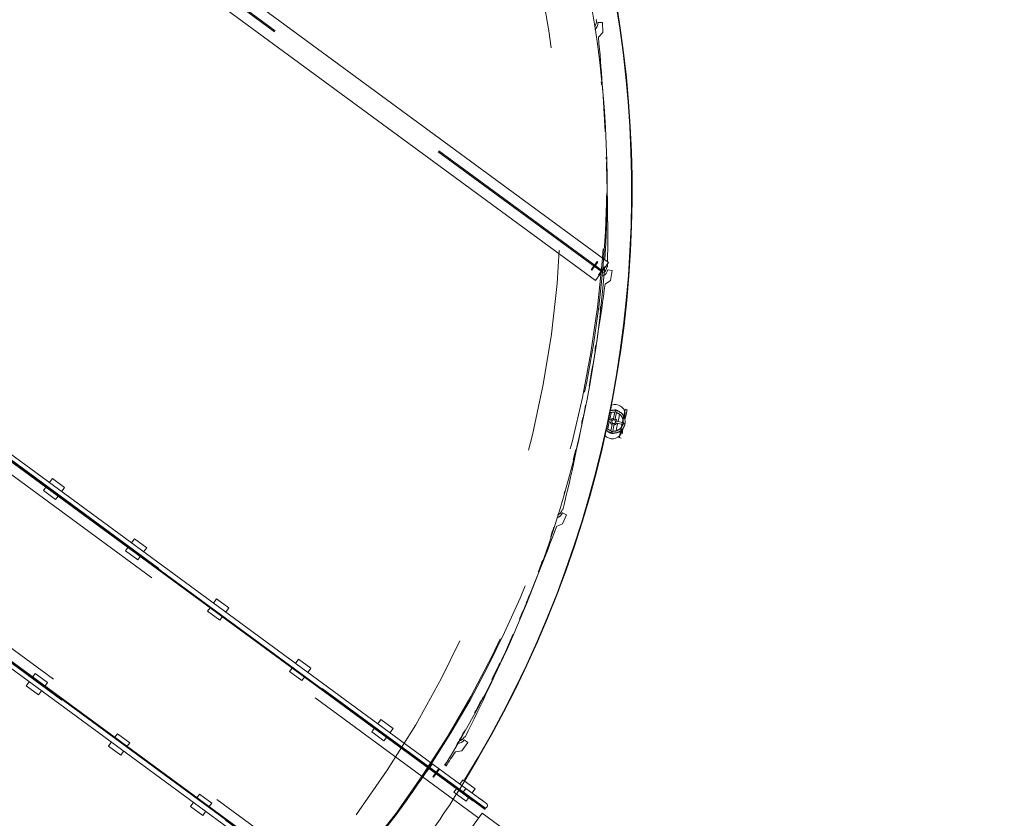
# Model space of a CAD drawing. Header units: metres. Extents: x 135583 to 135939, y 457896 to 458258.
# Tile 459 of 599: x 135739 to 135749, y 458047 to 458055. Entities that reach past the tile are written whole.
import ezdxf

# ---------------------------------------------------------------- set-up
doc = ezdxf.new("R2010")
doc.units = ezdxf.units.M
doc.linetypes.add('Hidden', pattern=[4, 2, -2])
doc.layers.add('NIEUWE INSTALLATIE', color=250, linetype='Continuous', lineweight=0)

msp = doc.modelspace()

# ---------------------------------------------------------------- linework, layer by layer
at = {"layer": 'NIEUWE INSTALLATIE'}
for p, q in [((135730.259, 458063.6088), (135745.0568, 458052.7372)), ((135744.9265, 458052.5599), (135730.1287, 458063.4315)), ((135744.934, 458055.1283), (135744.9412, 458055.1303)), ((135744.9954, 458055.1036), (135744.9504, 458055.1018)), ((135744.9993, 458055.0036), (135744.9954, 458055.1036)), ((135744.9561, 458054.9569), (135744.9993, 458055.0036)), ((135743.6164, 458047.5046), (135735.9294, 458053.1521)), ((135735.9406, 458053.1538), (135743.6211, 458047.511)), ((135743.6507, 458047.5513), (135736.0105, 458053.1645)), ((135745.0568, 458052.7372), (135744.9265, 458052.5599)), ((135745.0382, 458052.6949), (135745.0457, 458052.6952)), ((135745.0457, 458052.6952), (135745.046, 458052.7222)), ((135745.0925, 458052.6571), (135745.0483, 458052.6653)), ((135745.0741, 458052.5588), (135745.0925, 458052.6571)), ((135745.0216, 458052.5228), (135745.0741, 458052.5588)), ((135734.9916, 458051.8755), (135742.6785, 458046.2281)), ((135742.6738, 458046.2216), (135734.9933, 458051.8644)), ((135735.004, 458051.7945), (135742.6442, 458046.1813)), ((135745.1164, 458051.2602), (135745.1007, 458051.1852)), ((135745.1193, 458051.1814), (135745.135, 458051.2563)), ((135745.2116, 458051.2048), (135745.2171, 458051.231)), ((135745.2386, 458051.2852), (135745.22, 458051.2891)), ((135745.0495, 458051.1694), (135745.0886, 458051.1613)), ((135745.0925, 458051.1799), (135745.0536, 458051.188)), ((135745.094, 458051.153), (135745.0783, 458051.0781)), ((135745.0969, 458051.0742), (135745.1126, 458051.1491)), ((135745.1208, 458051.1545), (135745.1958, 458051.1389)), ((135745.1997, 458051.1575), (135745.1247, 458051.1731)), ((135745.1972, 458051.1359), (135745.1986, 458051.1426)), ((135745.2007, 458051.1529), (135745.202, 458051.1589)), ((135745.1823, 458051.0646), (135745.1877, 458051.0907)), ((135745.1617, 458051.0101), (135745.1803, 458051.0062)), ((135739.5743, 458050.6083), (135739.5427, 458050.5653)), ((135739.6952, 458050.5195), (135739.5743, 458050.6083)), ((135739.5103, 458050.5212), (135739.4855, 458050.4874)), ((135739.4855, 458050.4874), (135739.6063, 458050.3986)), ((135739.6636, 458050.4765), (135739.6952, 458050.5195)), ((135739.6063, 458050.3986), (135739.6312, 458050.4324)), ((135744.5983, 458050.2992), (135744.6057, 458050.2979)), ((135744.6428, 458050.2503), (135744.6016, 458050.2682)), ((135744.5439, 458050.1352), (135744.6031, 458050.1586)), ((135744.6031, 458050.1586), (135744.6428, 458050.2503)), ((135740.3834, 458050.0138), (135740.3518, 458049.9708)), ((135740.5043, 458049.925), (135740.3834, 458050.0138)), ((135740.3194, 458049.9268), (135740.2946, 458049.8929)), ((135740.2946, 458049.8929), (135740.4155, 458049.8041)), ((135740.4742, 458049.884), (135740.5043, 458049.925)), ((135740.4155, 458049.8041), (135740.4403, 458049.838)), ((135741.1925, 458049.4194), (135741.1624, 458049.3784)), ((135741.3134, 458049.3306), (135741.1925, 458049.4194)), ((135741.1286, 458049.3323), (135741.1037, 458049.2985)), ((135741.1037, 458049.2985), (135741.2246, 458049.2097)), ((135741.2833, 458049.2896), (135741.3134, 458049.3306)), ((135741.2246, 458049.2097), (135741.2495, 458049.2435)), ((135742.0016, 458048.8249), (135741.9715, 458048.784)), ((135742.1225, 458048.7361), (135742.0016, 458048.8249)), ((135741.9377, 458048.7379), (135741.9128, 458048.7041)), ((135741.9128, 458048.7041), (135742.0337, 458048.6152)), ((135742.0924, 458048.6951), (135742.1225, 458048.7361)), ((135739.3493, 458048.6062), (135739.3177, 458048.5632)), ((135739.4065, 458048.6841), (135739.3816, 458048.6503)), ((135739.5274, 458048.5953), (135739.4065, 458048.6841)), ((135742.0337, 458048.6152), (135742.0586, 458048.6491)), ((135739.3177, 458048.5632), (135739.4386, 458048.4744)), ((135739.4386, 458048.4744), (135739.4687, 458048.5154)), ((135739.5025, 458048.5615), (135739.5274, 458048.5953)), ((135742.8108, 458048.2305), (135742.7806, 458048.1895)), ((135742.9316, 458048.1417), (135742.8108, 458048.2305)), ((135742.7468, 458048.1435), (135742.7219, 458048.1096)), ((135742.9015, 458048.1007), (135742.9316, 458048.1417)), ((135740.2156, 458048.0897), (135740.1907, 458048.0558)), ((135740.3365, 458048.0009), (135740.2156, 458048.0897)), ((135742.7219, 458048.1096), (135742.8428, 458048.0208)), ((135742.8428, 458048.0208), (135742.8677, 458048.0546)), ((135743.6689, 458048.0039), (135743.6326, 458048.0306)), ((135743.6363, 458048.0616), (135743.6432, 458048.0586)), ((135740.1569, 458048.0098), (135740.1268, 458047.9688)), ((135740.1268, 458047.9688), (135740.2477, 458047.88)), ((135740.3116, 458047.967), (135740.3365, 458048.0009)), ((135743.6097, 458047.9233), (135743.6689, 458048.0039)), ((135740.2477, 458047.88), (135740.2778, 458047.921)), ((135743.5468, 458047.9137), (135743.6097, 458047.9233)), ((135743.6199, 458047.636), (135743.5898, 458047.5951)), ((135743.7408, 458047.5472), (135743.6199, 458047.636)), ((135743.5559, 458047.549), (135743.5311, 458047.5152)), ((135743.6507, 458047.5513), (135743.6211, 458047.511)), ((135743.6359, 458047.5312), (135743.6507, 458047.5513)), ((135743.7716, 458047.4625), (135743.6507, 458047.5513)), ((135743.7092, 458047.5042), (135743.7408, 458047.5472)), ((135741.0247, 458047.4952), (135740.9999, 458047.4614)), ((135741.1456, 458047.4064), (135741.0247, 458047.4952)), ((135743.5311, 458047.5152), (135743.6519, 458047.4264)), ((135743.6211, 458047.511), (135743.6164, 458047.5046)), ((135743.6164, 458047.5046), (135743.6211, 458047.511)), ((135743.7171, 458047.4306), (135743.6164, 458047.5046)), ((135743.6211, 458047.511), (135743.6359, 458047.5312)), ((135743.6211, 458047.511), (135743.742, 458047.4222)), ((135743.6519, 458047.4264), (135743.6768, 458047.4602)), ((135743.7716, 458047.4625), (135743.7724, 458047.4619)), ((135740.966, 458047.4153), (135740.9359, 458047.3743)), ((135740.9359, 458047.3743), (135741.0568, 458047.2855)), ((135741.1207, 458047.3726), (135741.1456, 458047.4064)), ((135743.7218, 458047.437), (135743.7171, 458047.4306)), ((135741.0568, 458047.2855), (135741.0869, 458047.3265))]:
    msp.add_line(p, q, dxfattribs=at)
at = {"layer": 'NIEUWE INSTALLATIE', "linetype": 'Hidden'}
for p, q in [((135744.9881, 458052.6437), (135730.1903, 458063.5153)), ((135744.9952, 458052.6533), (135730.1974, 458063.525)), ((135743.8392, 458047.3434), (135725.9571, 458060.481)), ((135743.8392, 458047.3434), (135725.9571, 458060.481)), ((135743.8463, 458047.3531), (135725.9642, 458060.4907)), ((135743.8463, 458047.3531), (135725.9642, 458060.4907)), ((135743.7776, 458047.2596), (135725.8955, 458060.3972)), ((135743.7776, 458047.2596), (135725.8955, 458060.3972)), ((135725.0785, 458059.2851), (135742.9605, 458046.1475)), ((135725.0785, 458059.2851), (135742.9605, 458046.1475)), ((135742.8919, 458046.054), (135725.0098, 458059.1916)), ((135742.8919, 458046.054), (135725.0098, 458059.1916)), ((135742.899, 458046.0636), (135725.0169, 458059.2013)), ((135742.899, 458046.0636), (135725.0169, 458059.2013)), ((135744.9439, 458052.7456), (135744.8847, 458052.6651)), ((135744.9439, 458052.7456), (135744.8847, 458052.6651)), ((135744.9439, 458052.7456), (135744.8847, 458052.6651)), ((135744.8911, 458052.6603), (135744.9121, 458052.6889)), ((135744.8911, 458052.6603), (135744.9121, 458052.6889)), ((135744.8911, 458052.6603), (135744.9121, 458052.6889)), ((135744.9289, 458052.6915), (135744.974, 458052.6583)), ((135744.9289, 458052.6915), (135744.974, 458052.6583)), ((135744.9289, 458052.6915), (135744.974, 458052.6583)), ((135744.9293, 458052.7123), (135744.9503, 458052.7409)), ((135744.9293, 458052.7123), (135744.9503, 458052.7409)), ((135744.9293, 458052.7123), (135744.9503, 458052.7409)), ((135744.977, 458052.6624), (135744.9319, 458052.6955)), ((135744.977, 458052.6624), (135744.9319, 458052.6955)), ((135744.977, 458052.6624), (135744.9319, 458052.6955)), ((135744.9503, 458052.7409), (135744.9439, 458052.7456)), ((135744.9503, 458052.7409), (135744.9439, 458052.7456)), ((135744.9503, 458052.7409), (135744.9439, 458052.7456)), ((135745.0148, 458052.6935), (135744.9938, 458052.6649)), ((135745.0148, 458052.6935), (135744.9938, 458052.6649)), ((135745.0148, 458052.6935), (135744.9938, 458052.6649)), ((135745.0212, 458052.6888), (135745.0148, 458052.6935)), ((135745.0212, 458052.6888), (135745.0148, 458052.6935)), ((135745.0212, 458052.6888), (135745.0148, 458052.6935)), ((135744.8847, 458052.6651), (135744.8911, 458052.6603)), ((135744.8847, 458052.6651), (135744.8911, 458052.6603)), ((135744.8847, 458052.6651), (135744.8911, 458052.6603)), ((135744.9766, 458052.6416), (135744.9556, 458052.613)), ((135744.9766, 458052.6416), (135744.9556, 458052.613)), ((135744.9766, 458052.6416), (135744.9556, 458052.613)), ((135744.9556, 458052.613), (135744.962, 458052.6082)), ((135744.9556, 458052.613), (135744.962, 458052.6082)), ((135744.9556, 458052.613), (135744.962, 458052.6082)), ((135743.3136, 458047.799), (135743.2544, 458047.7184)), ((135743.3136, 458047.799), (135743.2544, 458047.7184)), ((135743.2608, 458047.7137), (135743.2819, 458047.7423)), ((135743.2608, 458047.7137), (135743.2819, 458047.7423)), ((135743.2986, 458047.7449), (135743.3438, 458047.7117)), ((135743.2986, 458047.7449), (135743.3438, 458047.7117)), ((135743.299, 458047.7657), (135743.32, 458047.7943)), ((135743.299, 458047.7657), (135743.32, 458047.7943)), ((135743.3467, 458047.7157), (135743.3016, 458047.7489)), ((135743.3467, 458047.7157), (135743.3016, 458047.7489)), ((135743.3318, 458047.6616), (135743.391, 458047.7422)), ((135743.3318, 458047.6616), (135743.391, 458047.7422)), ((135743.3845, 458047.7469), (135743.3635, 458047.7183)), ((135743.3845, 458047.7469), (135743.3635, 458047.7183)), ((135743.2544, 458047.7184), (135743.2608, 458047.7137)), ((135743.2544, 458047.7184), (135743.2608, 458047.7137)), ((135743.3463, 458047.6949), (135743.3253, 458047.6663)), ((135743.3463, 458047.6949), (135743.3253, 458047.6663)), ((135743.3253, 458047.6663), (135743.3318, 458047.6616)), ((135743.3253, 458047.6663), (135743.3318, 458047.6616)), ((135742.9233, 458046.0983), (135743.8114, 458047.3072)), ((135743.8114, 458047.3072), (135745.7198, 458045.9051))]:
    msp.add_line(p, q, dxfattribs=at)
at = {"layer": 'NIEUWE INSTALLATIE', "flags": 128}
for points in [[(135745.2171, 458051.231), (135745.2185, 458051.2514), (135745.2145, 458051.2719), (135745.2052, 458051.291), (135745.1912, 458051.3078), (135745.1733, 458051.3213), (135745.1525, 458051.3306), (135745.1301, 458051.3353), (135745.1073, 458051.3351), (135745.0855, 458051.3299)], [(135745.0829, 458051.259), (135745.0819, 458051.254), (135745.0789, 458051.2395), (135745.0743, 458051.2174), (135745.0686, 458051.1902), (135745.0667, 458051.1814)], [(135745.0683, 458051.2525), (135745.0717, 458051.2539), (135745.0752, 458051.2552), (135745.0788, 458051.2564), (135745.0824, 458051.2575), (135745.086, 458051.2584), (135745.0897, 458051.2591), (135745.0933, 458051.2597), (135745.0971, 458051.2602), (135745.1008, 458051.2605), (135745.1045, 458051.2607), (135745.1083, 458051.2607), (135745.112, 458051.2605), (135745.1157, 458051.2603), (135745.1164, 458051.2602)], [(135745.2168, 458051.1442), (135745.2176, 458051.1486), (135745.2183, 458051.1531), (135745.2188, 458051.1575), (135745.2191, 458051.162), (135745.2192, 458051.1665), (135745.2191, 458051.171), (135745.2189, 458051.1755), (135745.2184, 458051.18), (135745.2178, 458051.1844), (135745.2171, 458051.1889), (135745.2161, 458051.1933), (135745.215, 458051.1976), (135745.2137, 458051.2019), (135745.2122, 458051.2062), (135745.2106, 458051.2104), (135745.2087, 458051.2145), (135745.2068, 458051.2185), (135745.2046, 458051.2225), (135745.2023, 458051.2264), (135745.1999, 458051.2302), (135745.1973, 458051.2338), (135745.1946, 458051.2374), (135745.1917, 458051.2409), (135745.1887, 458051.2442), (135745.1855, 458051.2474), (135745.1823, 458051.2505), (135745.1789, 458051.2535), (135745.1754, 458051.2563), (135745.1717, 458051.259), (135745.168, 458051.2615), (135745.1642, 458051.2639), (135745.1603, 458051.2661), (135745.1563, 458051.2682), (135745.1522, 458051.2701), (135745.1481, 458051.2718), (135745.1439, 458051.2734), (135745.1396, 458051.2748), (135745.1352, 458051.276), (135745.1309, 458051.2771), (135745.1265, 458051.2779), (135745.122, 458051.2786), (135745.1175, 458051.2792), (135745.1131, 458051.2795), (135745.1086, 458051.2797), (135745.1041, 458051.2797), (135745.0996, 458051.2795), (135745.0951, 458051.2791), (135745.0906, 458051.2785), (135745.0862, 458051.2778), (135745.0818, 458051.2769), (135745.0774, 458051.2758), (135745.0731, 458051.2746)], [(135745.135, 458051.2563), (135745.1385, 458051.2551), (135745.142, 458051.2537), (135745.1455, 458051.2523), (135745.1488, 458051.2506), (135745.1521, 458051.2489), (135745.1554, 458051.247), (135745.1585, 458051.245), (135745.1616, 458051.2429), (135745.1646, 458051.2406), (135745.1675, 458051.2382), (135745.1703, 458051.2357), (135745.1729, 458051.2331), (135745.1755, 458051.2304), (135745.178, 458051.2276), (135745.1804, 458051.2247), (135745.1826, 458051.2217), (135745.1847, 458051.2187), (135745.1867, 458051.2155), (135745.1886, 458051.2123), (135745.1903, 458051.209), (135745.1919, 458051.2056), (135745.1934, 458051.2021), (135745.1947, 458051.1986), (135745.1959, 458051.1951), (135745.197, 458051.1915), (135745.1979, 458051.1879), (135745.1986, 458051.1842), (135745.1992, 458051.1805), (135745.1997, 458051.1768), (135745.2, 458051.1731), (135745.2001, 458051.1693), (135745.2002, 458051.1656), (135745.2, 458051.1619), (135745.1997, 458051.1581), (135745.1997, 458051.1575)], [(135745.149, 458051.1642), (135745.1508, 458051.173), (135745.1565, 458051.2002), (135745.1611, 458051.2223), (135745.1641, 458051.2368), (135745.1652, 458051.2418)], [(135745.0311, 458051.0839), (135745.0345, 458051.0809), (135745.038, 458051.0781), (135745.0416, 458051.0754), (135745.0453, 458051.0729), (135745.0491, 458051.0705), (135745.0531, 458051.0683), (135745.0571, 458051.0662), (135745.0611, 458051.0643), (135745.0653, 458051.0626), (135745.0695, 458051.061), (135745.0738, 458051.0596), (135745.0781, 458051.0584), (135745.0825, 458051.0573), (135745.0869, 458051.0564), (135745.0913, 458051.0557), (135745.0958, 458051.0552), (135745.1003, 458051.0549), (135745.1048, 458051.0547), (135745.1093, 458051.0547), (135745.1138, 458051.0549), (135745.1183, 458051.0553), (135745.1227, 458051.0558), (135745.1272, 458051.0566), (135745.1316, 458051.0575), (135745.1359, 458051.0586), (135745.1403, 458051.0598), (135745.1445, 458051.0613), (135745.1487, 458051.0628), (135745.1529, 458051.0646), (135745.1569, 458051.0665), (135745.1609, 458051.0686), (135745.1648, 458051.0709), (135745.1686, 458051.0733), (135745.1723, 458051.0758), (135745.1759, 458051.0785), (135745.1794, 458051.0814), (135745.1828, 458051.0844), (135745.186, 458051.0875), (135745.1892, 458051.0907), (135745.1922, 458051.0941), (135745.195, 458051.0975), (135745.1977, 458051.1011), (135745.2003, 458051.1048), (135745.2027, 458051.1086), (135745.205, 458051.1125), (135745.2071, 458051.1165), (135745.209, 458051.1205), (135745.2108, 458051.1247), (135745.2124, 458051.1289), (135745.2139, 458051.1331), (135745.2152, 458051.1374), (135745.2163, 458051.1418), (135745.2168, 458051.1442)], [(135745.0644, 458051.1701), (135745.0625, 458051.1613), (135745.0569, 458051.1342), (135745.0522, 458051.112), (135745.0492, 458051.0976), (135745.0482, 458051.0926)], [(135745.1958, 458051.1389), (135745.1946, 458051.1353), (135745.1932, 458051.1318), (135745.1917, 458051.1284), (135745.1901, 458051.125), (135745.1884, 458051.1217), (135745.1865, 458051.1185), (135745.1845, 458051.1153), (135745.1823, 458051.1123), (135745.1801, 458051.1093), (135745.1777, 458051.1064), (135745.1752, 458051.1036), (135745.1726, 458051.1009), (135745.1699, 458051.0983), (135745.1671, 458051.0959), (135745.1642, 458051.0935), (135745.1612, 458051.0913), (135745.1581, 458051.0891), (135745.155, 458051.0871), (135745.1517, 458051.0853), (135745.1484, 458051.0835), (135745.1451, 458051.0819), (135745.1416, 458051.0805), (135745.1381, 458051.0791), (135745.1346, 458051.078), (135745.131, 458051.0769), (135745.1274, 458051.076), (135745.1237, 458051.0753), (135745.12, 458051.0746), (135745.1163, 458051.0742), (135745.1126, 458051.0739), (135745.1088, 458051.0737), (135745.1051, 458051.0737), (135745.1013, 458051.0738), (135745.0976, 458051.0741), (135745.0969, 458051.0742)], [(135745.1304, 458051.0754), (135745.1314, 458051.0804), (135745.1345, 458051.0949), (135745.1391, 458051.117), (135745.1448, 458051.1442), (135745.1466, 458051.153)], [(135745.0222, 458051.0266), (135745.0401, 458051.0131), (135745.0608, 458051.0037), (135745.0832, 458050.9991), (135745.106, 458050.9993), (135745.1278, 458051.0045), (135745.1474, 458051.0143), (135745.1635, 458051.0281), (135745.1754, 458051.0452), (135745.1823, 458051.0646)], [(135745.0783, 458051.0781), (135745.0748, 458051.0793), (135745.0713, 458051.0806), (135745.0679, 458051.0821), (135745.0645, 458051.0837), (135745.0612, 458051.0855), (135745.058, 458051.0874), (135745.0548, 458051.0894), (135745.0518, 458051.0915), (135745.0488, 458051.0938), (135745.0459, 458051.0962), (135745.0431, 458051.0986), (135745.0404, 458051.1012), (135745.0378, 458051.1039), (135745.0353, 458051.1067)], [(135743.8522, 458047.4033), (135743.8521, 458047.4034), (135743.8519, 458047.4035), (135743.8516, 458047.4038), (135743.8512, 458047.4041), (135743.8506, 458047.4045), (135743.8499, 458047.405), (135743.849, 458047.4056), (135743.8481, 458047.4063), (135743.847, 458047.4071), (135743.8458, 458047.408), (135743.8445, 458047.409), (135743.8431, 458047.41), (135743.8415, 458047.4112), (135743.8399, 458047.4124), (135743.8381, 458047.4137), (135743.8362, 458047.415), (135743.8343, 458047.4165), (135743.8322, 458047.418), (135743.83, 458047.4196), (135743.8277, 458047.4213), (135743.8254, 458047.423), (135743.8229, 458047.4248), (135743.8204, 458047.4267), (135743.8178, 458047.4286), (135743.8151, 458047.4305), (135743.8124, 458047.4326), (135743.8096, 458047.4346), (135743.8067, 458047.4367), (135743.8038, 458047.4389), (135743.8008, 458047.4411), (135743.7978, 458047.4433), (135743.7947, 458047.4456), (135743.7916, 458047.4478), (135743.7885, 458047.4501), (135743.7853, 458047.4525), (135743.7821, 458047.4548), (135743.7789, 458047.4572), (135743.7757, 458047.4595), (135743.7725, 458047.4619), (135743.7716, 458047.4625)], [(135743.742, 458047.4222), (135743.7452, 458047.4199), (135743.7484, 458047.4175), (135743.7516, 458047.4152), (135743.7548, 458047.4128), (135743.758, 458047.4105), (135743.7611, 458047.4082), (135743.7643, 458047.4059), (135743.7673, 458047.4036), (135743.7704, 458047.4014), (135743.7734, 458047.3992), (135743.7763, 458047.397), (135743.7792, 458047.3949), (135743.782, 458047.3928), (135743.7848, 458047.3908), (135743.7875, 458047.3888), (135743.7901, 458047.3869), (135743.7927, 458047.385), (135743.7951, 458047.3832), (135743.7975, 458047.3815), (135743.7998, 458047.3798), (135743.802, 458047.3782), (135743.8041, 458047.3766), (135743.8061, 458047.3751), (135743.808, 458047.3737), (135743.8098, 458047.3724), (135743.8115, 458047.3712), (135743.8131, 458047.37), (135743.8145, 458047.3689), (135743.8159, 458047.368), (135743.8171, 458047.3671), (135743.8182, 458047.3662), (135743.8192, 458047.3655), (135743.8201, 458047.3649), (135743.8208, 458047.3643), (135743.8214, 458047.3639), (135743.8219, 458047.3635), (135743.8222, 458047.3633), (135743.8225, 458047.3631), (135743.8226, 458047.363)], [(135743.8226, 458047.363), (135743.8225, 458047.3631), (135743.8223, 458047.3632), (135743.822, 458047.3635), (135743.8215, 458047.3638), (135743.821, 458047.3642), (135743.8203, 458047.3647), (135743.8194, 458047.3653), (135743.8185, 458047.366), (135743.8174, 458047.3668), (135743.8171, 458047.367)], [(135743.8575, 458047.3684), (135743.8569, 458047.3676), (135743.8563, 458047.3668), (135743.8556, 458047.3661), (135743.8549, 458047.3654), (135743.8542, 458047.3647), (135743.8534, 458047.364), (135743.8527, 458047.3634), (135743.8518, 458047.3628), (135743.851, 458047.3622), (135743.8502, 458047.3617), (135743.8493, 458047.3612), (135743.8484, 458047.3607), (135743.8475, 458047.3603), (135743.8466, 458047.3599), (135743.8457, 458047.3596), (135743.8447, 458047.3593), (135743.8437, 458047.359), (135743.8428, 458047.3588), (135743.8418, 458047.3586), (135743.8408, 458047.3584), (135743.8398, 458047.3583), (135743.8388, 458047.3582), (135743.8378, 458047.3582), (135743.8368, 458047.3582), (135743.8358, 458047.3582), (135743.8348, 458047.3583), (135743.8338, 458047.3584), (135743.8328, 458047.3586), (135743.8319, 458047.3588), (135743.8309, 458047.359), (135743.8299, 458047.3593), (135743.829, 458047.3596), (135743.828, 458047.36), (135743.8271, 458047.3604), (135743.8262, 458047.3608), (135743.8253, 458047.3613), (135743.8245, 458047.3618), (135743.8236, 458047.3623), (135743.8228, 458047.3629), (135743.8226, 458047.363)], [(135743.847, 458047.4071), (135743.8478, 458047.4065), (135743.8488, 458047.4058), (135743.8497, 458047.4052), (135743.8504, 458047.4046), (135743.851, 458047.4042), (135743.8515, 458047.4038), (135743.8518, 458047.4036), (135743.8521, 458047.4034), (135743.8522, 458047.4033)], [(135743.8522, 458047.4033), (135743.853, 458047.4027), (135743.8537, 458047.4021), (135743.8545, 458047.4014), (135743.8552, 458047.4007), (135743.8559, 458047.4), (135743.8565, 458047.3992), (135743.8572, 458047.3985), (135743.8578, 458047.3976), (135743.8583, 458047.3968), (135743.8589, 458047.396), (135743.8594, 458047.3951), (135743.8598, 458047.3942), (135743.8602, 458047.3933), (135743.8606, 458047.3924), (135743.861, 458047.3915), (135743.8613, 458047.3905), (135743.8616, 458047.3895), (135743.8618, 458047.3886), (135743.862, 458047.3876), (135743.8621, 458047.3866), (135743.8623, 458047.3856), (135743.8623, 458047.3846), (135743.8624, 458047.3836), (135743.8624, 458047.3826), (135743.8623, 458047.3816), (135743.8622, 458047.3806), (135743.8621, 458047.3796), (135743.862, 458047.3786), (135743.8618, 458047.3777), (135743.8615, 458047.3767), (135743.8612, 458047.3757), (135743.8609, 458047.3748), (135743.8606, 458047.3738), (135743.8602, 458047.3729), (135743.8597, 458047.372), (135743.8593, 458047.3711), (135743.8588, 458047.3703), (135743.8583, 458047.3694), (135743.8577, 458047.3686), (135743.8575, 458047.3684)]]:
    msp.add_lwpolyline(points, dxfattribs=at)
at = {"layer": 'NIEUWE INSTALLATIE'}
for centre, radius, start, end in [((135734.1873, 458053.4492), 11.1, 53.74843, 260.84537), ((135734.1873, 458053.4492), 11.095, 53.74843, 260.85002), ((135734.1873, 458053.4492), 11.095, 328.40127, 50.69275), ((135734.1873, 458053.4492), 11.1, 328.39914, 50.69275), ((135734.1873, 458053.4492), 10.855, 356.38401, 50.69275), ((135723.7287, 458052.9838), 21.3189, 2.79967, 5.3105), ((135734.1873, 458053.4492), 10.85, 5.49064, 5.6525), ((135734.1873, 458053.4492), 10.85, 3.51544, 3.69029), ((135734.1873, 458053.4492), 10.85, 1.60969, 1.72508), ((135723.7287, 458052.9838), 21.3189, 359.35882, 1.99193), ((135734.1873, 458053.4492), 10.85, 359.49477, 359.7386), ((135734.1873, 458053.4492), 10.85, 357.37991, 357.93951), ((135734.1873, 458053.4492), 10.855, 328.50515, 355.93527), ((135723.8874, 458055.3227), 21.3189, 349.82472, 352.45336), ((135734.1873, 458053.4492), 10.85, 353.76843, 353.95011), ((135734.1873, 458053.4492), 10.85, 351.58593, 351.91553), ((135734.1873, 458053.4492), 10.85, 349.75406, 350.16342), ((135723.8874, 458055.3227), 21.3189, 346.36722, 349.21619), ((135734.1873, 458053.4492), 10.85, 347.76867, 348.05764), ((135745.1067, 458051.1672), 0.032, 183.196, 243.196), ((135745.1067, 458051.1672), 0.032, 273.196, 333.196), ((135734.1873, 458053.4492), 10.85, 345.81633, 346.38066), ((135734.1873, 458053.4492), 10.85, 344.01084, 344.11389), ((135724.5625, 458057.5677), 21.3189, 336.94445, 339.59621), ((135734.1873, 458053.4492), 10.85, 341.65702, 342.16598), ((135734.1873, 458053.4492), 10.85, 339.70649, 340.33962), ((135734.1873, 458053.4492), 10.85, 337.9735, 338.38869), ((135724.5625, 458057.5677), 21.3189, 333.51007, 336.38788), ((135734.1873, 458053.4492), 10.85, 335.99031, 336.21723), ((135734.1873, 458053.4492), 10.85, 333.61062, 334.56064), ((135734.1873, 458053.4492), 10.85, 331.6485, 332.59849), ((135734.1873, 458053.4492), 10.85, 329.68638, 330.63634), ((135725.7203, 458059.6061), 21.3189, 326.28032, 326.73907), ((135734.1873, 458053.4492), 10.85, 328.50737, 328.67419)]:
    msp.add_arc(centre, radius, start, end, dxfattribs=at)
at = {"layer": 'NIEUWE INSTALLATIE', "linetype": 'Hidden'}
for centre, radius, start, end in [((135734.1873, 458053.4492), 10.4012, 323.696, 143.696), ((135734.1873, 458053.4492), 10.4012, 323.696, 143.696), ((135734.3898, 458053.6112), 10.65, 143.696, 323.696), ((135734.3898, 458053.6112), 10.65, 143.696, 323.696), ((135734.3898, 458053.6112), 10.64, 143.696, 323.696), ((135734.3898, 458053.6112), 10.64, 143.696, 323.696), ((135734.3898, 458053.6112), 10.64, 323.696, 2.6712), ((135734.3898, 458053.6112), 10.64, 323.696, 2.6712), ((135734.3898, 458053.6112), 10.65, 326.80867, 358.96608), ((135734.3898, 458053.6112), 10.65, 326.80867, 358.96608), ((135744.939, 458052.7052), 0.012, 143.696, 233.696), ((135744.939, 458052.7052), 0.012, 143.696, 233.696), ((135744.939, 458052.7052), 0.012, 143.696, 233.696), ((135734.1873, 458053.4492), 11.1012, 347.40597, 348.9892), ((135734.1873, 458053.4492), 11.1012, 347.40597, 348.9892), ((135755.3085, 458037.1034), 11.067, 323.696, 143.696), ((135755.3085, 458037.1034), 11.067, 323.696, 143.696), ((135734.3898, 458053.6112), 10.65, 323.696, 326.79835), ((135734.3898, 458053.6112), 10.65, 323.696, 326.79835), ((135743.3087, 458047.7586), 0.012, 143.696, 233.696), ((135743.3087, 458047.7586), 0.012, 143.696, 233.696), ((135734.1873, 458053.4492), 11.1012, 323.696, 328.39842), ((135734.1873, 458053.4492), 11.1012, 323.696, 328.39842), ((135734.1873, 458053.4492), 10.4012, 242.16039, 323.696), ((135734.1873, 458053.4492), 10.4012, 242.16039, 323.696)]:
    msp.add_arc(centre, radius, start, end, dxfattribs=at)
at = {"layer": 'NIEUWE INSTALLATIE'}
for centre, major_axis, ratio, start_param, end_param in [((135744.8664, 458055.11), (0.0093, -0.0694), 1, 0.655172, 1.701024), ((135744.8707, 458055.0947), (-0.0405, -0.069), 1, 1.213125, 2.190619), ((135744.9682, 458052.6921), (-0.0028, 0.0699), 1, 3.682399, 4.712389), ((135744.969, 458052.6761), (-0.0548, -0.0582), 1, 1.213125, 2.190619), ((135745.1909, 458051.1496), (-0.0292, -0.1395), 0.000001, 3.926991, 9.424778), ((135745.2095, 458051.1457), (-0.0292, -0.1395), 0.000001, 1.848612, 3.472192), ((135745.1067, 458051.1672), (0.0259, -0.0188), 1, 2.25527, 3.302468), ((135745.1067, 458051.1672), (-0.0187, -0.0035), 1, 5.890486, 7.461283), ((135745.1067, 458051.1672), (0.0157, -0.0107), 1, 1.963495, 3.534292), ((135745.1067, 458051.1672), (-0.0081, -0.0172), 1, 0.231824, 1.80262), ((135745.1067, 458051.1672), (0.0005, -0.019), 1, 1.338973, 2.909769), ((135745.1067, 458051.1672), (0.0147, -0.0284), 1, 1.148122, 2.195319), ((135745.2095, 458051.1457), (-0.0292, -0.1395), 0.000001, 0.785398, 1.303122), ((135744.5267, 458050.2964), (-0.0664, -0.0446), 1, 1.213125, 2.190619), ((135744.5295, 458050.3121), (-0.0054, 0.0698), 1, 3.403954, 4.450028), ((135743.5659, 458048.0747), (-0.0747, -0.0287), 1, 1.213125, 2.190619), ((135743.5721, 458048.0894), (-0.0562, -0.0417), 1, 1.047198, 2.094396)]:
    msp.add_ellipse(centre, major_axis=major_axis, ratio=ratio, start_param=start_param, end_param=end_param, dxfattribs=at)
at = {"layer": 'NIEUWE INSTALLATIE', "linetype": 'Hidden'}
for centre, major_axis, start_param, end_param in [((135744.9218, 458052.6818), (-0.0111, -0.0045), 3.695167, 5.265963), ((135744.9218, 458052.6818), (-0.0111, -0.0045), 3.695167, 5.265963), ((135744.9218, 458052.6818), (-0.0111, -0.0045), 3.695167, 5.265963), ((135744.9669, 458052.6487), (-0.0018, 0.0119), 3.926991, 5.497787), ((135744.9669, 458052.6487), (-0.0018, 0.0119), 3.926991, 5.497787), ((135744.9669, 458052.6487), (-0.0018, 0.0119), 3.926991, 5.497787), ((135744.9841, 458052.672), (-0.0018, 0.0119), 2.356195, 3.926991), ((135744.9841, 458052.672), (-0.0018, 0.0119), 2.356195, 3.926991), ((135744.9841, 458052.672), (-0.0018, 0.0119), 2.356195, 3.926991), ((135743.2915, 458047.7352), (-0.0111, -0.0045), 3.695167, 5.265963), ((135743.2915, 458047.7352), (-0.0111, -0.0045), 3.695167, 5.265963), ((135743.3367, 458047.702), (-0.0018, 0.0119), 3.926991, 5.497787), ((135743.3367, 458047.702), (-0.0018, 0.0119), 3.926991, 5.497787), ((135743.3538, 458047.7254), (-0.0018, 0.0119), 2.356195, 3.926991), ((135743.3538, 458047.7254), (-0.0018, 0.0119), 2.356195, 3.926991)]:
    msp.add_ellipse(centre, major_axis=major_axis, ratio=1, start_param=start_param, end_param=end_param, dxfattribs=at)
at = {"layer": 'NIEUWE INSTALLATIE'}
msp.add_ellipse((135745.1909, 458051.1496), major_axis=(-0.0292, -0.1395), ratio=0.000001, dxfattribs=at)
for points in [[(135745.1035, 458051.2802), (135745.1063, 458051.2812), (135745.112, 458051.2826), (135745.1213, 458051.2831), (135745.1307, 458051.282), (135745.1397, 458051.2793), (135745.148, 458051.2751), (135745.1527, 458051.2715), (135745.1548, 458051.2695)], [(135745.1277, 458051.268), (135745.127, 458051.2675), (135745.1255, 458051.2666), (135745.1241, 458051.2656), (135745.1234, 458051.2651)], [(135745.1305, 458051.2636), (135745.1301, 458051.2644), (135745.1296, 458051.2651), (135745.1292, 458051.2658)], [(135745.0878, 458051.1647), (135745.0878, 458051.1648), (135745.0878, 458051.1649), (135745.0878, 458051.165)], [(135745.088, 458051.1635), (135745.088, 458051.1636), (135745.088, 458051.1636), (135745.088, 458051.1637)], [(135745.0925, 458051.1799), (135745.0925, 458051.1799), (135745.0924, 458051.1797), (135745.0918, 458051.1791), (135745.0911, 458051.1781), (135745.0902, 458051.1768), (135745.0896, 458051.1756), (135745.0894, 458051.1751)], [(135745.0828, 458051.0707), (135745.0833, 458051.07), (135745.0837, 458051.0693), (135745.0842, 458051.0686)]]:
    msp.add_open_spline(points, degree=3, dxfattribs=at)
for points, knots in [([(135745.1214, 458051.2637), (135745.1212, 458051.2636), (135745.1209, 458051.2634), (135745.1204, 458051.2631), (135745.12, 458051.2627), (135745.1195, 458051.2624), (135745.1191, 458051.2621), (135745.1187, 458051.2618), (135745.1183, 458051.2616), (135745.118, 458051.2613), (135745.1176, 458051.2611), (135745.1173, 458051.2608), (135745.117, 458051.2606), (135745.1168, 458051.2605), (135745.1166, 458051.2604), (135745.1165, 458051.2602), (135745.1164, 458051.2602), (135745.1164, 458051.2602)], [0.4285714, 0.4285714, 0.4285714, 0.4285714, 0.4642857, 0.5, 0.5357143, 0.5714286, 0.6071429, 0.6428571, 0.6785714, 0.7142857, 0.75, 0.7857143, 0.8214286, 0.8571429, 0.8928571, 0.9285714, 1, 1, 1, 1]), ([(135745.1164, 458051.2602), (135745.1164, 458051.2602), (135745.1165, 458051.2602), (135745.1166, 458051.2604), (135745.1168, 458051.2604), (135745.1168, 458051.2605)], [0, 0, 0, 0, 0.0714286, 0.1071429, 0.1428571, 0.1428571, 0.1428571, 0.1428571]), ([(135745.135, 458051.2563), (135745.135, 458051.2563), (135745.135, 458051.2564), (135745.1349, 458051.2566), (135745.1347, 458051.2567), (135745.1346, 458051.257), (135745.1344, 458051.2573), (135745.1342, 458051.2576), (135745.1341, 458051.2579), (135745.1339, 458051.2581), (135745.1338, 458051.2584), (135745.1336, 458051.2587), (135745.1333, 458051.2592), (135745.133, 458051.2596), (135745.1327, 458051.2601), (135745.1325, 458051.2606), (135745.1322, 458051.2611), (135745.1319, 458051.2614), (135745.1318, 458051.2616)], [0, 0, 0, 0, 0.0714286, 0.1071429, 0.1428571, 0.1785714, 0.2142857, 0.25, 0.2857143, 0.3035714, 0.3214286, 0.3571429, 0.3928571, 0.4285714, 0.4642857, 0.5, 0.5357143, 0.5714286, 0.5714286, 0.5714286, 0.5714286]), ([(135745.1347, 458051.2567), (135745.1348, 458051.2567), (135745.1349, 458051.2566), (135745.135, 458051.2564), (135745.135, 458051.2563), (135745.135, 458051.2563)], [0.8571429, 0.8571429, 0.8571429, 0.8571429, 0.8928571, 0.9285714, 1, 1, 1, 1]), ([(135745.0881, 458051.1711), (135745.0879, 458051.1704), (135745.0877, 458051.1689), (135745.0876, 458051.1662), (135745.0879, 458051.164), (135745.0882, 458051.1627), (135745.0883, 458051.1622), (135745.0884, 458051.1618), (135745.0885, 458051.1616), (135745.0886, 458051.1613), (135745.0886, 458051.1613), (135745.0886, 458051.1613)], [0, 0, 0, 0, 0.142857, 0.285714, 0.571429, 0.678571, 0.732143, 0.785714, 0.839286, 0.892857, 1, 1, 1, 1]), ([(135745.0886, 458051.1613), (135745.0886, 458051.1613), (135745.0886, 458051.1614), (135745.0885, 458051.1616), (135745.0884, 458051.1619), (135745.0884, 458051.1621), (135745.0883, 458051.1622)], [0, 0, 0, 0, 0.0555556, 0.0833333, 0.1111111, 0.1352064, 0.1352064, 0.1352064, 0.1352064]), ([(135745.0902, 458051.1767), (135745.0903, 458051.1768), (135745.0903, 458051.1769), (135745.0904, 458051.1769), (135745.0904, 458051.177)], [0.71573289, 0.71573289, 0.71573289, 0.71573289, 0.72222222, 0.72813202, 0.72813202, 0.72813202, 0.72813202]), ([(135745.091, 458051.1779), (135745.091, 458051.178), (135745.0913, 458051.1784), (135745.0918, 458051.179), (135745.0921, 458051.1794), (135745.0924, 458051.1797), (135745.0925, 458051.1798), (135745.0925, 458051.1799)], [0.7777778, 0.7777778, 0.7777778, 0.7777778, 0.7916667, 0.8611111, 0.8958333, 0.9305556, 1, 1, 1, 1]), ([(135745.094, 458051.153), (135745.094, 458051.153), (135745.0941, 458051.1529), (135745.0945, 458051.1526), (135745.0948, 458051.1524), (135745.0951, 458051.1522), (135745.0953, 458051.152), (135745.0955, 458051.1518), (135745.0957, 458051.1517), (135745.0958, 458051.1516)], [0, 0, 0, 0, 0.1428571, 0.2142857, 0.2857143, 0.3214286, 0.3571429, 0.3928571, 0.4285714, 0.4285714, 0.4285714, 0.4285714]), ([(135745.0958, 458051.1516), (135745.0957, 458051.1517), (135745.0955, 458051.1518), (135745.0953, 458051.152), (135745.0951, 458051.1522), (135745.0948, 458051.1523), (135745.0946, 458051.1525), (135745.0944, 458051.1527), (135745.0941, 458051.1529), (135745.094, 458051.153), (135745.094, 458051.153)], [0.5714286, 0.5714286, 0.5714286, 0.5714286, 0.6071429, 0.6428571, 0.6785714, 0.7142857, 0.75, 0.7857143, 0.8571429, 1, 1, 1, 1]), ([(135745.1028, 458051.1486), (135745.1021, 458051.1487), (135745.101, 458051.149), (135745.0999, 458051.1494), (135745.0993, 458051.1497), (135745.099, 458051.1498), (135745.0988, 458051.1499)], [0, 0, 0, 0, 0.1428571, 0.2142857, 0.25, 0.2857143, 0.2857143, 0.2857143, 0.2857143]), ([(135745.1018, 458051.1856), (135745.1019, 458051.1856), (135745.102, 458051.1856), (135745.1023, 458051.1857), (135745.1026, 458051.1858), (135745.103, 458051.1858), (135745.1033, 458051.1859), (135745.1037, 458051.186), (135745.1041, 458051.186), (135745.1045, 458051.1861), (135745.105, 458051.1861), (135745.1054, 458051.1862), (135745.1059, 458051.1862), (135745.1064, 458051.1862), (135745.1069, 458051.1862), (135745.1076, 458051.1862), (135745.1088, 458051.1861), (135745.1098, 458051.1859), (135745.1106, 458051.1858)], [0.2857143, 0.2857143, 0.2857143, 0.2857143, 0.3214286, 0.3571429, 0.3928571, 0.4285714, 0.4642857, 0.5, 0.5357143, 0.5714286, 0.6071429, 0.6428571, 0.6785714, 0.7142857, 0.75, 0.7857143, 0.8571429, 1, 1, 1, 1]), ([(135745.1104, 458051.1486), (135745.1102, 458051.1485), (135745.11, 458051.1485), (135745.1096, 458051.1484), (135745.1092, 458051.1484), (135745.1088, 458051.1483), (135745.1084, 458051.1483), (135745.1079, 458051.1482), (135745.1074, 458051.1482), (135745.107, 458051.1482), (135745.1065, 458051.1482), (135745.1058, 458051.1482), (135745.1046, 458051.1483), (135745.1035, 458051.1484), (135745.1028, 458051.1486)], [0.4285714, 0.4285714, 0.4285714, 0.4285714, 0.4642857, 0.5, 0.5357143, 0.5714286, 0.6071429, 0.6428571, 0.6785714, 0.7142857, 0.75, 0.7857143, 0.8571429, 1, 1, 1, 1]), ([(135745.1974, 458051.1398), (135745.1973, 458051.1398), (135745.1971, 458051.1396), (135745.1968, 458051.1394), (135745.1965, 458051.1393), (135745.1962, 458051.1391), (135745.196, 458051.139), (135745.1959, 458051.1389), (135745.1958, 458051.1389), (135745.1958, 458051.1389)], [-0.2857143, -0.2857143, -0.2857143, -0.2857143, -0.25, -0.2142857, -0.1785714, -0.1428571, -0.1071429, -0.0714286, 0, 0, 0, 0]), ([(135745.1958, 458051.1389), (135745.1958, 458051.1389), (135745.1959, 458051.1389), (135745.196, 458051.139), (135745.1962, 458051.1391), (135745.1962, 458051.1391)], [-1, -1, -1, -1, -0.9285714, -0.8928571, -0.8571429, -0.8571429, -0.8571429, -0.8571429]), ([(135745.2053, 458051.1447), (135745.2049, 458051.1445), (135745.2043, 458051.1441), (135745.2035, 458051.1436), (135745.203, 458051.1432), (135745.2025, 458051.1429), (135745.2018, 458051.1425), (135745.2011, 458051.1421), (135745.2005, 458051.1417), (135745.2, 458051.1414), (135745.1996, 458051.1411), (135745.1993, 458051.1409), (135745.1991, 458051.1408)], [-0.8571429, -0.8571429, -0.8571429, -0.8571429, -0.7857143, -0.7321429, -0.7053571, -0.6785714, -0.625, -0.5714286, -0.5357143, -0.5, -0.4642857, -0.4285714, -0.4285714, -0.4285714, -0.4285714]), ([(135745.2, 458051.157), (135745.1999, 458051.1571), (135745.1998, 458051.1572), (135745.1997, 458051.1574), (135745.1997, 458051.1575), (135745.1997, 458051.1575)], [-0.1428571, -0.1428571, -0.1428571, -0.1428571, -0.1071429, -0.0714286, 0, 0, 0, 0]), ([(135745.1997, 458051.1575), (135745.1997, 458051.1575), (135745.1997, 458051.1574), (135745.1998, 458051.1572), (135745.2, 458051.157), (135745.2001, 458051.1568), (135745.2003, 458051.1566), (135745.2006, 458051.1562), (135745.2008, 458051.1559), (135745.201, 458051.1555), (135745.2013, 458051.1552), (135745.2016, 458051.1548), (135745.2019, 458051.1543), (135745.2022, 458051.1539), (135745.2026, 458051.1534), (135745.2029, 458051.1529), (135745.2032, 458051.1525), (135745.2036, 458051.152), (135745.204, 458051.1513), (135745.2048, 458051.1501), (135745.2061, 458051.1483), (135745.207, 458051.1469), (135745.2075, 458051.1461)], [-1, -1, -1, -1, -0.928571, -0.892857, -0.857143, -0.821429, -0.785714, -0.75, -0.714286, -0.678571, -0.642857, -0.607143, -0.571429, -0.535714, -0.5, -0.464286, -0.428571, -0.392857, -0.357143, -0.285714, -0.142857, 0, 0, 0, 0]), ([(135745.1141, 458051.0559), (135745.1127, 458051.0553), (135745.1087, 458051.0536), (135745.1013, 458051.0518), (135745.0921, 458051.0513), (135745.0827, 458051.0524), (135745.0736, 458051.0551), (135745.0653, 458051.0593), (135745.0606, 458051.0629), (135745.0585, 458051.0649)], [-0.7534848, -0.7534848, -0.7534848, -0.7534848, -0.7142857, -0.6428571, -0.5714286, -0.5, -0.4285714, -0.3571429, -0.2857143, -0.2857143, -0.2857143, -0.2857143]), ([(135745.0786, 458051.0776), (135745.0786, 458051.0777), (135745.0785, 458051.0778), (135745.0784, 458051.078), (135745.0783, 458051.0781), (135745.0783, 458051.0781)], [0.8571429, 0.8571429, 0.8571429, 0.8571429, 0.8928571, 0.9285714, 1, 1, 1, 1]), ([(135745.0783, 458051.0781), (135745.0783, 458051.0781), (135745.0784, 458051.078), (135745.0785, 458051.0778), (135745.0786, 458051.0776), (135745.0787, 458051.0774), (135745.0789, 458051.0771), (135745.0791, 458051.0768), (135745.0793, 458051.0765), (135745.0794, 458051.0762), (135745.0796, 458051.076), (135745.0798, 458051.0756), (135745.08, 458051.0752), (135745.0803, 458051.0748), (135745.0806, 458051.0743), (135745.0809, 458051.0738), (135745.0812, 458051.0733), (135745.0814, 458051.073), (135745.0815, 458051.0728)], [0, 0, 0, 0, 0.0714286, 0.1071429, 0.1428571, 0.1785714, 0.2142857, 0.25, 0.2857143, 0.3035714, 0.3214286, 0.3571429, 0.3928571, 0.4285714, 0.4642857, 0.5, 0.5357143, 0.5714286, 0.5714286, 0.5714286, 0.5714286]), ([(135745.0856, 458051.0664), (135745.0863, 458051.0669), (135745.0878, 458051.0678), (135745.0896, 458051.069), (135745.0908, 458051.0698), (135745.0915, 458051.0703), (135745.0919, 458051.0706), (135745.0924, 458051.071), (135745.0929, 458051.0713), (135745.0934, 458051.0716), (135745.0938, 458051.0719), (135745.0942, 458051.0722), (135745.0946, 458051.0725), (135745.095, 458051.0728), (135745.0954, 458051.0731), (135745.0957, 458051.0733), (135745.096, 458051.0735), (135745.0963, 458051.0737), (135745.0965, 458051.0739), (135745.0967, 458051.074), (135745.0969, 458051.0741), (135745.0969, 458051.0742), (135745.0969, 458051.0742)], [0, 0, 0, 0, 0.142857, 0.285714, 0.357143, 0.392857, 0.428571, 0.464286, 0.5, 0.535714, 0.571429, 0.607143, 0.642857, 0.678571, 0.714286, 0.75, 0.785714, 0.821429, 0.857143, 0.892857, 0.928571, 1, 1, 1, 1]), ([(135745.0969, 458051.0742), (135745.0969, 458051.0742), (135745.0969, 458051.0741), (135745.0967, 458051.074), (135745.0966, 458051.0739), (135745.0965, 458051.0739)], [0, 0, 0, 0, 0.0714286, 0.1071429, 0.1428571, 0.1428571, 0.1428571, 0.1428571])]:
    msp.add_open_spline(points, degree=3, knots=knots, dxfattribs=at)

doc.saveas('drawing.dxf')
